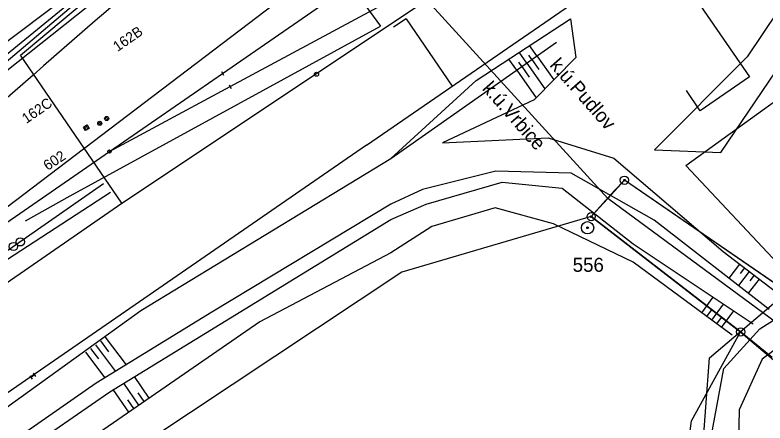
# Model space of a CAD drawing. Extents: x -469926 to -462499, y -1098642 to -1092733.
# Drawn here: x -466745.7 to -466654.5, y -1096378 to -1096328.4 of the extents above; entities that cross this region are included whole.
import ezdxf

# ---------------------------------------------------------------- set-up
doc = ezdxf.new("R2010")
doc.units = 0
for name, color, linetype in [('Vrstva 1', 7, 'Continuous'), ('Vrstva 10', 7, 'Continuous'), ('Vrstva 11', 7, 'Continuous'), ('Vrstva 12', 7, 'Continuous'), ('Vrstva 13', 7, 'Continuous'), ('Vrstva 14', 7, 'Continuous'), ('Vrstva 24', 7, 'Continuous'), ('Vrstva 42', 7, 'Continuous'), ('Vrstva 44', 7, 'Continuous'), ('Vrstva 46', 7, 'Continuous'), ('Vrstva 48', 7, 'Continuous'), ('Vrstva 50', 7, 'Continuous'), ('Vrstva 51', 7, 'Continuous'), ('Vrstva 58', 7, 'Continuous'), ('Vrstva 6', 7, 'Continuous'), ('Vrstva 62', 7, 'Continuous'), ('Vrstva 8', 7, 'Continuous'), ('Vrstva 9', 7, 'Continuous')]:
    doc.layers.add(name, color=color, linetype=linetype)

msp = doc.modelspace()

# ---------------------------------------------------------------- linework, layer by layer
at = {"layer": 'Vrstva 1'}
for p, q in [((-466664.14, -1096346.69), (-466358.35, -1096125.99)), ((-466649.63, -1096362.14), (-466664.14, -1096346.69)), ((-466671.59, -1096348.48), (-466673.61, -1096350.68)), ((-466650.69, -1096362.81), (-466671.59, -1096348.48)), ((-466675.63, -1096352.9), (-466673.61, -1096350.68)), ((-466675.63, -1096352.9), (-466698.66, -1096359.64)), ((-466657.46, -1096366.91), (-466675.63, -1096352.9)), ((-466698.66, -1096359.64), (-466783.83, -1096416.13)), ((-466663.42, -1096377.71), (-466657.46, -1096366.91)), ((-466653.63, -1096370.03), (-466657.46, -1096366.91)), ((-466666.58, -1096401.55), (-466663.42, -1096377.71))]:
    msp.add_line(p, q, dxfattribs=at)
msp.add_lwpolyline([(-466842.809, -1096419.936), (-466829.128, -1096410.507), (-466815.434, -1096401.069), (-466801.861, -1096391.728), (-466793.422, -1096385.903), (-466775.229, -1096373.325), (-466761.56, -1096363.873), (-466747.894, -1096354.423), (-466734.216, -1096344.99), (-466720.458, -1096335.502), (-466705.032, -1096324.832), (-466691.363, -1096315.387), (-466677.665, -1096305.922), (-466654.921, -1096290.238), (-466641.912, -1096281.244)], dxfattribs=at)
msp.add_arc((-464753.178, -1098609.804), 3022.07, 130.368717, 131.382767, dxfattribs=at)
at = {"layer": 'Vrstva 10'}
msp.add_lwpolyline([(-466000, -1096005.553), (-466098.34, -1096031.49), (-466144.77, -1096044.92), (-466168.69, -1096048.68), (-466215.3, -1096059.17), (-466266.71, -1096076.01), (-466302.87, -1096101.62), (-466353.4, -1096142.82), (-466404.87, -1096192.96), (-466470.35, -1096252.52), (-466566.28, -1096309.44), (-466650.694, -1096362.8), (-466671.58, -1096348.49), (-466672.777, -1096349.741), (-466675.63, -1096352.9), (-466657.4, -1096366.97), (-466646.9, -1096375.84), (-466617.9, -1096393.84), (-466851.72, -1096546), (-466853.56, -1096558.72)], dxfattribs=at)
at = {"layer": 'Vrstva 11'}
for p, q in [((-466734.778, -1096341.075), (-466734.456, -1096340.752)), ((-466735.624, -1096341.658), (-466735.302, -1096341.335)), ((-466735.494, -1096341.793), (-466735.167, -1096341.466)), ((-466734.648, -1096341.21), (-466734.321, -1096340.882)), ((-466737.255, -1096342.23), (-466737.187, -1096341.907)), ((-466737.112, -1096342.453), (-466736.963, -1096341.764)), ((-466736.889, -1096342.311), (-466736.819, -1096341.984))]:
    msp.add_line(p, q, dxfattribs=at)
msp.add_lwpolyline([(-466737.383, -1096342.035), (-466736.962, -1096341.763), (-466736.691, -1096342.184), (-466737.111, -1096342.454)], close=True, dxfattribs=at)
msp.add_lwpolyline([(-466737.383, -1096342.035), (-466736.962, -1096341.763), (-466736.691, -1096342.184), (-466737.111, -1096342.454), (-466737.383, -1096342.035)], dxfattribs=at)
for centre in [(-466734.548, -1096340.983), (-466735.394, -1096341.566)]:
    msp.add_circle(centre, 0.25, dxfattribs=at)
at = {"layer": 'Vrstva 12'}
for p, q in [((-466743.894, -1096372.237), (-466743.595, -1096372.638)), ((-466743.344, -1096372.139), (-466743.744, -1096372.437)), ((-466743.544, -1096372.288), (-466743.544, -1096372.288)), ((-466743.493, -1096371.938), (-466743.194, -1096372.339))]:
    msp.add_line(p, q, dxfattribs=at)
at = {"layer": 'Vrstva 13'}
for p, q in [((-466673.61, -1096350.68), (-466720.87, -1096298.91)), ((-466673.61, -1096350.68), (-466720.87, -1096298.91)), ((-466652.26, -1096366.44), (-466673.61, -1096350.68)), ((-466652.26, -1096366.44), (-466673.61, -1096350.68))]:
    msp.add_line(p, q, dxfattribs=at)
for points in [[(-466700, -1096433.086), (-466682.801, -1096421.148), (-466666.956, -1096406.051), (-466662.306, -1096398.141), (-466660.534, -1096388.683), (-466661.018, -1096379.44), (-466659.502, -1096371.365), (-466655.143, -1096366.527), (-466637.387, -1096355.263), (-466582.581, -1096321.197), (-466509.181, -1096276.131), (-466486.375, -1096262.297), (-466470.477, -1096250.907)], [(-466468.93, -1096253.285), (-466484.495, -1096264.327), (-466508.147, -1096278.855), (-466593.426, -1096330.921), (-466647.316, -1096364.617), (-466654.821, -1096370.226), (-466657.636, -1096376.395), (-466657.793, -1096383.921), (-466657.955, -1096393.582), (-466660.302, -1096402.687), (-466668.713, -1096412.27), (-466679.772, -1096422.526), (-466700, -1096436.325)]]:
    msp.add_lwpolyline(points, dxfattribs=at)
at = {"layer": 'Vrstva 14'}
msp.add_circle((-466709.04, -1096335.6), 0.25, dxfattribs=at)
at = {"layer": 'Vrstva 24'}
for centre, radius in [((-466671.59, -1096348.48), 0.5), ((-466671.59, -1096348.48), 0.1), ((-466675.63, -1096352.9), 0.5), ((-466676.07, -1096354.26), 0.75), ((-466675.63, -1096352.9), 0.1), ((-466676.07, -1096354.26), 0.1), ((-466745.889, -1096356.53), 0.5), ((-466745.06, -1096355.971), 0.5), ((-466657.46, -1096366.91), 0.5), ((-466657.46, -1096366.91), 0.1)]:
    msp.add_circle(centre, radius, dxfattribs=at)
at = {"layer": 'Vrstva 42'}
msp.add_line((-466739.393, -1096326.162), (-466756.377, -1096338.883), dxfattribs=at)
at = {"layer": 'Vrstva 44'}
for p, q in [((-466702.95, -1096344.226), (-466617.496, -1096285.362)), ((-466753.398, -1096339.695), (-466715.746, -1096307.759)), ((-466712.047, -1096314.992), (-466701.27, -1096329.745)), ((-466698.137, -1096328.88), (-466699.662, -1096329.862)), ((-466698.137, -1096328.88), (-466692.517, -1096337.039)), ((-466738.985, -1096350.364), (-466701.27, -1096329.745)), ((-466702.95, -1096344.226), (-466786.573, -1096401.818)), ((-466744.403, -1096353.433), (-466738.985, -1096350.364))]:
    msp.add_line(p, q, dxfattribs=at)
msp.add_lwpolyline([(-466667.468, -1096319.785), (-466656.37, -1096335.92), (-466662.361, -1096340.04), (-466664.048, -1096337.587)], dxfattribs=at)
at = {"layer": 'Vrstva 46'}
for p, q in [((-466745.016, -1096333.3), (-466713.502, -1096306.74)), ((-466732.709, -1096351.255), (-466683.853, -1096318.711)), ((-466732.709, -1096351.255), (-466745.016, -1096333.3)), ((-466799.28, -1096397.267), (-466732.709, -1096351.255))]:
    msp.add_line(p, q, dxfattribs=at)
at = {"layer": 'Vrstva 48'}
for points in [[(-466682.237, -1096333.372), (-466683.12, -1096332.115)], [(-466683.465, -1096334.234), (-466684.377, -1096332.936)], [(-466682.851, -1096333.803), (-466683.21, -1096333.292)], [(-466682.237, -1096333.372), (-466680.185, -1096336.293)], [(-466684.692, -1096335.096), (-466685.634, -1096333.756)], [(-466684.078, -1096334.665), (-466684.449, -1096334.137)], [(-466683.465, -1096334.234), (-466681.259, -1096337.374)], [(-466682.851, -1096333.803), (-466682, -1096335.015)], [(-466684.692, -1096335.096), (-466682.332, -1096338.456)], [(-466684.079, -1096334.665), (-466683.165, -1096335.965)], [(-466657.596, -1096358.665), (-466658.9, -1096360.367)], [(-466656.405, -1096359.577), (-466657.715, -1096361.286)], [(-466657.001, -1096359.121), (-466657.523, -1096359.803)], [(-466655.215, -1096360.49), (-466656.53, -1096362.206)], [(-466655.81, -1096360.033), (-466656.335, -1096360.719)], [(-466662.182, -1096364.603), (-466660.78, -1096362.7)], [(-466660.974, -1096365.492), (-466659.531, -1096363.532)], [(-466661.578, -1096365.047), (-466661.009, -1096364.275)], [(-466659.766, -1096366.381), (-466658.281, -1096364.365)], [(-466660.37, -1096365.937), (-466659.784, -1096365.142)], [(-466735.321, -1096368.015), (-466734.329, -1096369.334)], [(-466734.722, -1096367.564), (-466732.197, -1096370.92)], [(-466736.52, -1096368.916), (-466735.562, -1096370.19)], [(-466735.92, -1096368.465), (-466733.482, -1096371.707)], [(-466737.119, -1096369.367), (-466734.767, -1096372.495)], [(-466729.39, -1096374.954), (-466731.185, -1096372.35)], [(-466730.625, -1096375.805), (-466732.466, -1096373.134)], [(-466731.86, -1096376.657), (-466733.748, -1096373.919)], [(-466730.007, -1096375.38), (-466730.735, -1096374.325)], [(-466731.242, -1096376.231), (-466731.988, -1096375.149)]]:
    msp.add_lwpolyline(points, dxfattribs=at)
at = {"layer": 'Vrstva 51'}
msp.add_line((-466703.148, -1096318.718), (-466752.367, -1096356.078), dxfattribs=at)
at = {"layer": 'Vrstva 58'}
msp.add_lwpolyline([(-467228.652, -1096727.979), (-467203.722, -1096744.018), (-467183.735, -1096749.884), (-467175.02, -1096748.645), (-467161.599, -1096742.847), (-467144.51, -1096733.785), (-466929.378, -1096586.435), (-466800.006, -1096499.99), (-466700.002, -1096430.996), (-466677.078, -1096413.007), (-466668.008, -1096404.475), (-466663.033, -1096394.037), (-466661.224, -1096370.051), (-466647.003, -1096357.997), (-466567.129, -1096308.578), (-466471.398, -1096251.156), (-466405.856, -1096192.035), (-466383.437, -1096171.795)], dxfattribs=at)
at = {"layer": 'Vrstva 6'}
msp.add_lwpolyline([(-466734.216, -1096344.99), (-466719.54, -1096337.097), (-466658.582, -1096304.317)], dxfattribs=at)
at = {"layer": 'Vrstva 62'}
for points in [[(-466505.102, -1096217.747), (-466535.086, -1096238.944), (-466559.71, -1096255.843), (-466582.954, -1096271.952), (-466605.841, -1096287.406), (-466628.292, -1096303.828), (-466643.104, -1096314.142), (-466649.222, -1096322.34), (-466656.682, -1096333.496), (-466667.938, -1096344.786), (-466659.876, -1096345.107), (-466647.277, -1096326.484), (-466639.607, -1096315.871), (-466606.306, -1096292.528), (-466578.881, -1096272.663), (-466563.193, -1096262.267), (-466527.317, -1096237.679), (-466502.726, -1096225.603)], [(-466700, -1096292.521), (-466715.125, -1096306.324), (-466728.404, -1096317.857), (-466739.821, -1096327.618), (-466748.542, -1096334.708), (-466752.449, -1096339.693), (-466735.483, -1096326.19), (-466712.749, -1096306.864), (-466700, -1096295.268)], [(-466700, -1096345.852), (-466689.6, -1096336.344), (-466678.14, -1096328.865), (-466677.492, -1096333.58), (-466682.567, -1096338.692), (-466693.717, -1096343.955), (-466680.874, -1096343.346), (-466672.881, -1096345.797), (-466659.575, -1096357.148), (-466651.686, -1096363.194)], [(-466700, -1096345.852), (-466679.842, -1096331.689)], [(-466833.136, -1096433.945), (-466795.741, -1096411.186), (-466789.055, -1096406.061), (-466754.063, -1096382.112), (-466746.404, -1096375.865), (-466730.404, -1096364.316), (-466700, -1096345.852)], [(-466653.988, -1096364.179), (-466667.971, -1096353.327), (-466678.077, -1096347.628), (-466687.225, -1096347.359), (-466696.152, -1096349.591), (-466700, -1096351.373)], [(-467574.068, -1096925.089), (-467515.983, -1096885.835), (-467488.759, -1096867.136), (-467461.537, -1096848.448), (-467430.948, -1096827.434), (-467403.608, -1096809.027), (-467342.282, -1096766.57), (-467297.269, -1096735.739), (-467268.347, -1096716.078), (-467245.303, -1096699.974), (-467216.916, -1096680.922), (-467188.083, -1096660.729), (-467133.342, -1096623.427), (-467074.289, -1096582.952), (-466962.318, -1096505.44), (-466913.49, -1096472.162), (-466857.829, -1096433.813), (-466817.26, -1096406.011), (-466762.14, -1096367.775), (-466734.946, -1096348.869)], [(-466700, -1096353.268), (-466695.692, -1096351.377), (-466686.451, -1096348.714), (-466679.147, -1096349.444), (-466670.511, -1096356.219), (-466655.939, -1096365.925)], [(-467186.992, -1096660.664), (-467133.7, -1096624.426), (-467073.578, -1096582.789), (-466913.794, -1096473.251), (-466857.452, -1096434.244), (-466817.886, -1096406.798), (-466762.656, -1096368.481), (-466734.1, -1096349.919)], [(-466700, -1096351.373), (-466721.771, -1096364.528), (-466735.81, -1096373.134), (-466762.907, -1096391.963), (-466785.466, -1096407.601), (-466829.663, -1096438.254)], [(-466658.506, -1096367.309), (-466670.536, -1096358.452), (-466680.221, -1096353.765), (-466687.289, -1096351.821), (-466695.025, -1096354.089), (-466700, -1096357.283)], [(-466827.428, -1096440.864), (-466805.151, -1096424.527), (-466775.347, -1096402.33), (-466749.818, -1096384.974), (-466734.167, -1096374.175), (-466700, -1096353.268)], [(-466700, -1096357.283), (-466715.944, -1096365.682), (-466747.622, -1096387.526), (-466787.126, -1096416.223), (-466826.077, -1096443.252)]]:
    msp.add_lwpolyline(points, dxfattribs=at)
at = {"layer": 'Vrstva 8'}
for p, q in [((-466720.584, -1096335.286), (-466720.332, -1096335.718)), ((-466719.652, -1096336.873), (-466719.428, -1096337.321))]:
    msp.add_line(p, q, dxfattribs=at)
msp.add_circle((-466734.216, -1096344.99), 0.2, dxfattribs=at)

# ---------------------------------------------------------------- texts
at = {"layer": 'Vrstva 11'}
for s, p in [('162B', (-466733.236, -1096332.906)), ('162C', (-466744.325, -1096341.656))]:
    msp.add_text(s, height=1.25, rotation=34.56925, dxfattribs=at).set_placement(p)
at = {"layer": 'Vrstva 50'}
for s, p in [('k.ú.Pudlov', (-466680.766, -1096334.556)), ('k.ú.Vrbice', (-466688.972, -1096337.402))]:
    msp.add_text(s, height=1.7, rotation=311.34778, dxfattribs=at).set_placement(p)
msp.add_text('556', height=1.7, dxfattribs=at).set_placement((-466677.884, -1096359.61))
at = {"layer": 'Vrstva 9'}
msp.add_text('602', height=1.25, rotation=33.29706, dxfattribs=at).set_placement((-466741.73, -1096347.357))

doc.saveas('drawing.dxf')
